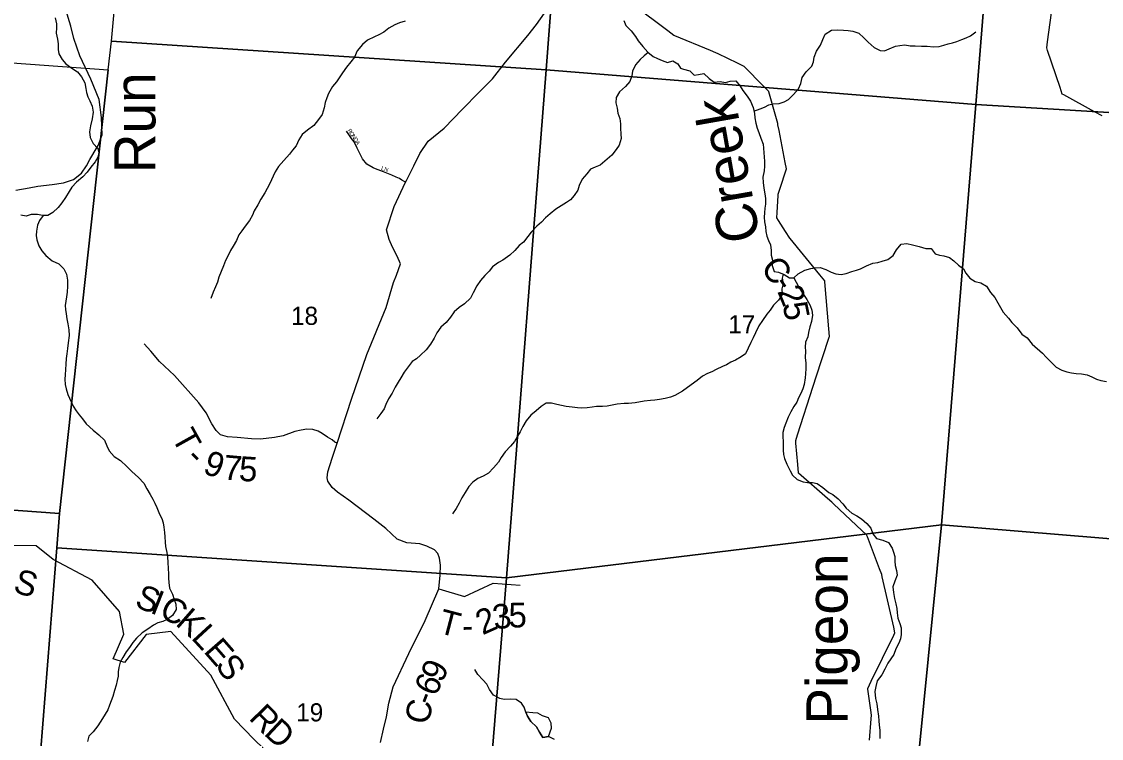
# Model space of a CAD drawing. Extents: x 1715311 to 2083412, y 146837 to 553079.
# Drawn here: x 1889504 to 1902630, y 390456 to 399175 of the extents above; entities that cross this region are included whole.
import ezdxf

# ---------------------------------------------------------------- set-up
doc = ezdxf.new("R2010")
doc.units = 0
for name, color, linetype in [('GM_X_County_Road', 7, 'Continuous'), ('GM_X_County_Road_Text', 7, 'Continuous'), ('GM_X_Minor_Lake', 7, 'Continuous'), ('GM_X_Minor_River', 7, 'Continuous'), ('GM_X_Minor_River_Text', 7, 'Continuous'), ('GM_X_Section', 7, 'Continuous'), ('GM_X_Section_Text', 7, 'Continuous'), ('GM_X_Township_Road', 7, 'Continuous'), ('GM_X_Township_Road_Text', 7, 'Continuous'), ('GM_X_Township_Subdivision', 7, 'Continuous'), ('GM_X_Township_Subdivision_Text', 7, 'Continuous')]:
    doc.layers.add(name, color=color, linetype=linetype)

msp = doc.modelspace()

# ---------------------------------------------------------------- linework, layer by layer
at = {"layer": 'GM_X_County_Road'}
for points in [[(1898711, 397851), (1898711, 397852), (1898698, 397920), (1898695, 397934), (1898671, 398021), (1898588, 398322), (1898587, 398325), (1898516, 398397), (1898297, 398619), (1898286, 398630), (1898206, 398669), (1897972, 398783), (1897945, 398797), (1897877, 398825), (1897444, 399003), (1897434, 399007), (1897359, 399063), (1896943, 399377)], [(1893866, 390408), (1893905, 390567), (1893940, 390719), (1893969, 390885), (1894022, 391083), (1894212, 391491), (1894408, 391890), (1894575, 392274), (1894593, 392440), (1894596, 392564), (1894586, 392648), (1894564, 392706), (1894525, 392752), (1894429, 392795), (1894343, 392825), (1894189, 392834), (1894070, 392881), (1893930, 393008), (1893785, 393122), (1893480, 393356), (1893343, 393453), (1893279, 393510), (1893225, 393585), (1893218, 393626), (1893226, 393699), (1893279, 393864), (1893342, 394047), (1893513, 394581), (1893702, 395127), (1893937, 395696), (1894024, 396000), (1894061, 396092), (1894109, 396230), (1894070, 396324), (1894014, 396433), (1893973, 396523), (1893940, 396641), (1894035, 396927), (1894172, 397222), (1894179, 397235), (1894271, 397421), (1894346, 397570), (1894447, 397720), (1894640, 397881), (1894863, 398110), (1895062, 398314), (1895230, 398481), (1895385, 398682), (1895659, 399005), (1895762, 399141), (1895862, 399276)], [(1899810, 390436), (1899833, 390696), (1899836, 390740), (1899828, 390799), (1899791, 391057), (1899790, 391062), (1899833, 391151), (1900108, 391712), (1900121, 391740), (1900105, 391811), (1899966, 392420), (1899959, 392450), (1899933, 392519), (1899785, 392908), (1899776, 392931), (1899719, 392986), (1899378, 393307), (1899353, 393330), (1899300, 393376), (1898947, 393684), (1898946, 393685), (1898938, 393788), (1898916, 394047), (1898914, 394080), (1898936, 394148), (1899127, 394742), (1899134, 394766), (1899159, 394841), (1899322, 395336), (1899325, 395345), (1899317, 395439), (1899268, 396010), (1899267, 396023), (1899209, 396093), (1898846, 396536), (1898844, 396539), (1898790, 396623), (1898706, 396755), (1898685, 396787), (1898689, 396853), (1898700, 397061), (1898701, 397076), (1898729, 397161), (1898794, 397359), (1898801, 397383), (1898787, 397460), (1898711, 397851)]]:
    msp.add_lwpolyline(points, dxfattribs=at)
at = {"layer": 'GM_X_Minor_Lake'}
for points in [[(1895633, 390775), (1895652, 390725), (1895694, 390660), (1895763, 390596), (1895801, 390534), (1895842, 390469), (1895910, 390479)], [(1895910, 390479), (1895945, 390579), (1895941, 390643), (1895908, 390707), (1895838, 390732), (1895778, 390764), (1895720, 390768), (1895633, 390775)]]:
    msp.add_lwpolyline(points, dxfattribs=at)
at = {"layer": 'GM_X_Minor_River'}
for points in [[(1889914, 399222), (1889928, 399150), (1889929, 399100), (1889925, 399034), (1889940, 398960), (1889950, 398906), (1889950, 398834), (1889955, 398784), (1889999, 398713), (1890040, 398663), (1890116, 398609), (1890183, 398566), (1890233, 398502), (1890274, 398432), (1890284, 398361), (1890294, 398311), (1890311, 398261), (1890333, 398211), (1890360, 398147), (1890376, 398073), (1890363, 397993), (1890341, 397909), (1890329, 397835), (1890338, 397765), (1890376, 397692), (1890431, 397632), (1890445, 397578), (1890430, 397526), (1890398, 397470), (1890344, 397403), (1890301, 397345), (1890247, 397287), (1890173, 397224), (1890116, 397160), (1890082, 397108), (1890036, 397036), (1889995, 396969), (1889949, 396913), (1889885, 396853), (1889825, 396818), (1889759, 396818), (1889697, 396830), (1889619, 396827), (1889559, 396809), (1889495, 396820)], [(1894167, 399182), (1894099, 399159), (1894043, 399137), (1893967, 399096), (1893909, 399046), (1893845, 399014), (1893795, 398989), (1893710, 398949), (1893648, 398898), (1893584, 398820), (1893551, 398742), (1893505, 398686), (1893455, 398619), (1893406, 398553), (1893366, 398493), (1893332, 398441), (1893283, 398384), (1893235, 398300), (1893213, 398248), (1893196, 398190), (1893184, 398126), (1893157, 398046), (1893115, 397985), (1893055, 397911), (1892980, 397853), (1892916, 397800), (1892874, 397736), (1892840, 397666), (1892797, 397612), (1892761, 397561), (1892691, 397487), (1892626, 397414), (1892588, 397348), (1892564, 397296), (1892523, 397206), (1892491, 397146), (1892462, 397094), (1892412, 397017), (1892374, 396945), (1892333, 396873), (1892311, 396821), (1892276, 396757), (1892220, 396688), (1892182, 396632), (1892146, 396580), (1892115, 396512), (1892075, 396443), (1892044, 396389), (1892010, 396323), (1891982, 396269), (1891959, 396205), (1891931, 396135), (1891901, 396066), (1891884, 396006), (1891860, 395950), (1891832, 395884), (1891803, 395806)], [(1896825, 399187), (1896849, 399129), (1896912, 399062), (1896968, 398994), (1896997, 398942), (1897055, 398873), (1897116, 398805), (1897182, 398750), (1897234, 398726), (1897291, 398702), (1897357, 398677), (1897421, 398699), (1897481, 398660), (1897514, 398607), (1897550, 398595)], [(1898407, 398087), (1898481, 398113), (1898534, 398136), (1898588, 398164), (1898642, 398174), (1898712, 398181), (1898772, 398201), (1898826, 398226), (1898886, 398290), (1898949, 398356), (1898977, 398424), (1898994, 398496), (1899040, 398563), (1899110, 398635), (1899129, 398687), (1899137, 398741), (1899166, 398815), (1899216, 398889), (1899242, 398959), (1899273, 399024), (1899351, 399072), (1899423, 399074), (1899497, 399071), (1899551, 399065), (1899607, 399060), (1899681, 399036), (1899742, 398977), (1899796, 398923), (1899869, 398860), (1899941, 398822), (1899995, 398819), (1900049, 398843), (1900129, 398877), (1900179, 398886), (1900239, 398894), (1900307, 398881), (1900365, 398881), (1900443, 398878), (1900511, 398876), (1900590, 398868), (1900656, 398873), (1900714, 398889), (1900767, 398906), (1900819, 398916), (1900871, 398932), (1900935, 398957), (1900987, 398977), (1901039, 399001), (1901105, 399050)], [(1897122, 398800), (1897072, 398757), (1897022, 398715), (1896965, 398650), (1896929, 398572), (1896921, 398516), (1896896, 398446), (1896844, 398384), (1896774, 398319), (1896731, 398251), (1896729, 398189), (1896742, 398123), (1896752, 398063), (1896776, 397997), (1896783, 397930), (1896785, 397880), (1896790, 397804), (1896792, 397754), (1896769, 397672), (1896733, 397619), (1896677, 397551), (1896592, 397479), (1896536, 397428), (1896476, 397404), (1896418, 397379), (1896376, 397325), (1896319, 397257), (1896281, 397183), (1896265, 397123), (1896220, 397060), (1896178, 397008), (1896128, 396974), (1896064, 396935), (1895998, 396895), (1895931, 396835), (1895873, 396790), (1895823, 396736), (1895769, 396686), (1895698, 396613), (1895656, 396561), (1895604, 396491), (1895553, 396450), (1895499, 396392), (1895439, 396334), (1895355, 396275), (1895300, 396243), (1895228, 396192), (1895188, 396138), (1895134, 396086), (1895081, 396025), (1895039, 395963), (1894995, 395877), (1894960, 395811), (1894890, 395744), (1894822, 395696), (1894763, 395643), (1894717, 395581), (1894665, 395515), (1894602, 395458), (1894550, 395388), (1894518, 395324), (1894473, 395252), (1894421, 395183), (1894355, 395117), (1894304, 395073), (1894250, 395040), (1894202, 394978), (1894156, 394910), (1894115, 394844), (1894083, 394791), (1894045, 394729), (1894008, 394657), (1893964, 394587), (1893933, 394519), (1893913, 394464), (1893871, 394408), (1893824, 394344)], [(1897550, 398595), (1897628, 398577), (1897679, 398523), (1897731, 398530), (1897797, 398542), (1897861, 398485), (1897924, 398437), (1897994, 398448), (1898062, 398436), (1898116, 398452), (1898188, 398453), (1898240, 398391), (1898271, 398338), (1898323, 398270), (1898366, 398206), (1898398, 398129), (1898413, 398059), (1898419, 398003), (1898430, 397939), (1898446, 397879), (1898464, 397826), (1898491, 397758), (1898519, 397686), (1898524, 397634), (1898526, 397580), (1898529, 397530), (1898533, 397472), (1898535, 397417), (1898530, 397359), (1898516, 397283), (1898517, 397217), (1898525, 397151), (1898540, 397081), (1898548, 397025), (1898545, 396955), (1898537, 396905), (1898533, 396851), (1898532, 396797), (1898536, 396741), (1898546, 396678), (1898551, 396622), (1898565, 396566), (1898584, 396514), (1898606, 396460), (1898614, 396390), (1898617, 396336), (1898631, 396273), (1898628, 396207), (1898654, 396135), (1898706, 396129), (1898773, 396098), (1898837, 396058), (1898891, 396057), (1898921, 396007), (1898956, 395937), (1899002, 395866), (1899049, 395796), (1899089, 395722), (1899110, 395665), (1899120, 395605), (1899105, 395527), (1899085, 395461), (1899070, 395395), (1899062, 395341), (1899032, 395274), (1899031, 395215), (1899033, 395165), (1899030, 395091), (1899038, 395019), (1899039, 394957), (1899035, 394891), (1899031, 394841), (1899016, 394761), (1899002, 394709), (1898975, 394653), (1898949, 394597), (1898929, 394545), (1898890, 394494), (1898856, 394430), (1898822, 394362), (1898793, 394292), (1898775, 394240), (1898758, 394178), (1898756, 394122), (1898760, 394070), (1898761, 394014), (1898761, 393962), (1898764, 393910), (1898776, 393860), (1898808, 393791), (1898847, 393709), (1898877, 393659), (1898932, 393606), (1899004, 393576), (1899056, 393569), (1899120, 393569), (1899176, 393555), (1899243, 393510), (1899315, 393449), (1899367, 393423), (1899432, 393369)], [(1889765, 396818), (1889722, 396754), (1889698, 396698), (1889684, 396626), (1889681, 396572), (1889689, 396520), (1889712, 396446), (1889752, 396386), (1889800, 396332), (1889877, 396265), (1889955, 396227), (1890018, 396170), (1890050, 396104), (1890061, 396030), (1890061, 395958), (1890060, 395886), (1890050, 395828), (1890040, 395776), (1890033, 395722), (1890037, 395672), (1890047, 395622), (1890054, 395560), (1890066, 395501), (1890079, 395425), (1890081, 395359), (1890072, 395269), (1890062, 395197), (1890055, 395135), (1890047, 395079), (1890041, 395009), (1890036, 394943), (1890034, 394877), (1890029, 394825), (1890035, 394763), (1890047, 394707), (1890068, 394641), (1890131, 394497), (1890169, 394442), (1890202, 394392), (1890246, 394342), (1890290, 394281), (1890375, 394207), (1890444, 394150), (1890512, 394084), (1890539, 394016), (1890567, 393953), (1890630, 393887), (1890706, 393836), (1890783, 393762), (1890843, 393701), (1890924, 393629), (1890992, 393562), (1891027, 393494), (1891069, 393422), (1891098, 393368), (1891124, 393317), (1891148, 393267), (1891181, 393185), (1891207, 393133), (1891224, 393079), (1891234, 393025), (1891242, 392959), (1891245, 392909), (1891249, 392842), (1891254, 392790), (1891268, 392716), (1891276, 392664), (1891281, 392596), (1891285, 392524), (1891288, 392458), (1891290, 392404), (1891294, 392354), (1891303, 392282), (1891337, 392210), (1891360, 392145), (1891378, 392089), (1891385, 392023), (1891337, 391952), (1891275, 391902), (1891219, 391880), (1891161, 391861), (1891106, 391833), (1891040, 391787), (1890968, 391740), (1890902, 391674), (1890855, 391621), (1890817, 391561), (1890777, 391509), (1890734, 391441), (1890704, 391382), (1890686, 391320), (1890679, 391268), (1890677, 391214), (1890667, 391160), (1890652, 391104), (1890632, 391038), (1890614, 390966), (1890591, 390914), (1890571, 390862), (1890551, 390804), (1890520, 390751)], [(1898891, 396057), (1898943, 396109), (1899026, 396153), (1899098, 396174), (1899148, 396182), (1899212, 396185), (1899279, 396161), (1899347, 396128), (1899401, 396108), (1899467, 396098), (1899529, 396111), (1899597, 396137), (1899653, 396152), (1899703, 396168), (1899775, 396204), (1899853, 396235), (1899913, 396247), (1899967, 396260), (1900035, 396282), (1900100, 396332), (1900138, 396399), (1900198, 396467), (1900266, 396477), (1900332, 396460), (1900414, 396438), (1900494, 396417), (1900562, 396415), (1900609, 396352), (1900661, 396334), (1900715, 396328), (1900783, 396305), (1900836, 396267), (1900892, 396214), (1900952, 396168), (1900983, 396116), (1901031, 396055), (1901096, 396015), (1901166, 395996), (1901234, 395958), (1901283, 395881), (1901333, 395819), (1901370, 395756), (1901404, 395696), (1901436, 395640), (1901501, 395569), (1901541, 395515), (1901606, 395451), (1901661, 395374), (1901729, 395328), (1901789, 395251), (1901914, 395142), (1901959, 395092), (1902031, 395021), (1902080, 394971), (1902148, 394934), (1902208, 394916), (1902266, 394902), (1902324, 394895), (1902389, 394891), (1902457, 394878), (1902513, 394856), (1902571, 394827), (1902625, 394811), (1902690, 394797)], [(1898761, 396104), (1898749, 396054), (1898761, 395988), (1898744, 395924), (1898750, 395856), (1898705, 395786), (1898643, 395727), (1898603, 395667), (1898564, 395615), (1898510, 395541), (1898465, 395474), (1898425, 395390), (1898395, 395328), (1898368, 395270), (1898336, 395204), (1898305, 395134), (1898253, 395097), (1898183, 395057), (1898125, 395033), (1898073, 395002), (1898023, 394980), (1897948, 394942), (1897894, 394917), (1897842, 394893), (1897780, 394863), (1897716, 394810), (1897643, 394758), (1897539, 394682)], [(1897539, 394682), (1897443, 394628), (1897393, 394609), (1897327, 394591), (1897259, 394580), (1897203, 394570), (1897147, 394566), (1897073, 394559), (1896961, 394540), (1896883, 394532), (1896827, 394530), (1896743, 394521), (1896681, 394509), (1896621, 394496), (1896565, 394492), (1896491, 394493), (1896439, 394485), (1896381, 394477), (1896315, 394474), (1896260, 394478), (1896198, 394485), (1896124, 394493), (1896066, 394505), (1896012, 394516), (1895944, 394536), (1895880, 394535), (1895818, 394495), (1895758, 394439), (1895696, 394388), (1895639, 394320), (1895599, 394250), (1895565, 394187), (1895534, 394133), (1895494, 394069), (1895448, 394013), (1895383, 393942), (1895333, 393874), (1895301, 393816), (1895242, 393749), (1895180, 393681), (1895116, 393647), (1895050, 393618), (1894988, 393574), (1894941, 393522), (1894897, 393449), (1894855, 393383), (1894822, 393319), (1894786, 393251), (1894742, 393188)], [(1899432, 393369), (1899486, 393308), (1899527, 393258), (1899597, 393197), (1899658, 393163), (1899714, 393128), (1899778, 393070), (1899827, 393012), (1899851, 392945), (1899898, 392887), (1899972, 392866), (1900042, 392838), (1900085, 392772), (1900103, 392721), (1900117, 392667), (1900120, 392613), (1900122, 392561), (1900139, 392499), (1900147, 392441), (1900121, 392367), (1900096, 392301), (1900102, 392231), (1900113, 392159), (1900131, 392093), (1900142, 392036), (1900146, 391984), (1900157, 391920), (1900181, 391854), (1900197, 391802), (1900198, 391722), (1900186, 391668), (1900167, 391616), (1900131, 391546), (1900106, 391476), (1900072, 391424), (1900034, 391370), (1899999, 391299), (1899961, 391231), (1899905, 391155), (1899888, 391087), (1899876, 391025), (1899883, 390943), (1899899, 390875), (1899910, 390807), (1899920, 390727), (1899925, 390670), (1899929, 390618), (1899936, 390556), (1899938, 390506), (1899938, 390456)], [(1895980, 390443), (1895910, 390479), (1895842, 390469), (1895801, 390534), (1895763, 390596), (1895694, 390660), (1895652, 390725), (1895633, 390775), (1895613, 390835), (1895581, 390885), (1895514, 390928), (1895448, 390934), (1895372, 390929), (1895318, 390943), (1895242, 390982), (1895193, 391052), (1895161, 391118), (1895110, 391168), (1895050, 391233), (1895015, 391295)], [(1890520, 390751), (1890488, 390697), (1890432, 390609), (1890373, 390537), (1890321, 390482), (1890305, 390418)]]:
    msp.add_lwpolyline(points, dxfattribs=at)
at = {"layer": 'GM_X_Section'}
for points in [[(1891053, 403995), (1896262, 403589), (1895879, 398588), (1890598, 398938)], [(1896262, 403589), (1901506, 403171), (1901104, 398166), (1895879, 398588)], [(1901506, 403171), (1907073, 402184), (1906832, 397824), (1901104, 398166)], [(1885164, 398980), (1890558, 398588), (1889966, 393194), (1884665, 393577)], [(1890598, 398938), (1895879, 398588), (1895398, 392411), (1889933, 392776), (1889966, 393194), (1890558, 398588)], [(1895879, 398588), (1901104, 398166), (1900685, 393054), (1895398, 392411)], [(1906832, 397824), (1906523, 392572), (1900685, 393054), (1901104, 398166)], [(1884665, 393577), (1889966, 393194), (1889933, 392776), (1889594, 388493), (1889535, 387805), (1884215, 388153)], [(1895398, 392411), (1900685, 393054), (1900152, 387663), (1895047, 388096)], [(1900685, 393054), (1906523, 392572), (1905844, 387183), (1900152, 387663)], [(1889933, 392776), (1895398, 392411), (1895047, 388096), (1889594, 388493)]]:
    msp.add_lwpolyline(points, close=True, dxfattribs=at)
at = {"layer": 'GM_X_Township_Road'}
for points in [[(1902638, 398029), (1902546, 398079), (1902174, 398283), (1902155, 398293), (1902128, 398373), (1901975, 398825), (1901965, 398857), (1901974, 398928), (1902039, 399400), (1902045, 399440), (1902011, 399497), (1901713, 399997), (1901702, 400016), (1901662, 400090), (1901513, 400371), (1901513, 400371)], [(1890423, 397649), (1890433, 397667), (1890482, 397799), (1890477, 398007), (1890446, 398227), (1890347, 398474), (1890211, 398759), (1890140, 398970), (1890103, 399118), (1890040, 399319), (1890058, 399611), (1890039, 399807), (1890068, 399973), (1890059, 400020)], [(1889435, 397125), (1889595, 397154), (1889703, 397172), (1889877, 397193), (1890013, 397214), (1890137, 397254), (1890231, 397331), (1890292, 397419), (1890334, 397497), (1890423, 397649)], [(1893342, 394047), (1893311, 394061), (1893281, 394087), (1893221, 394122), (1893159, 394164), (1893108, 394192), (1893043, 394213), (1892973, 394217), (1892901, 394207), (1892824, 394189), (1892682, 394136), (1892578, 394116), (1892408, 394098), (1892300, 394100), (1892124, 394117), (1892007, 394125), (1891922, 394148), (1891869, 394200), (1891815, 394284), (1891748, 394417), (1891660, 394538), (1891362, 394870), (1891179, 395042), (1891074, 395166), (1890996, 395255)], [(1892670, 390116), (1892333, 390442), (1892092, 390691), (1891806, 391227), (1891320, 391757), (1891020, 391721), (1890753, 391379), (1890619, 391424), (1890747, 391724), (1890696, 391999), (1890364, 392382), (1889888, 392633), (1889683, 392797), (1889336, 392801), (1889144, 392986)], [(1894575, 392274), (1894886, 392184), (1895235, 392343), (1895566, 392320)]]:
    msp.add_lwpolyline(points, dxfattribs=at)
at = {"layer": 'GM_X_Township_Subdivision'}
msp.add_lwpolyline([(1894172, 397222), (1894126, 397248), (1894099, 397268), (1894058, 397283), (1894004, 397309), (1893905, 397349), (1893805, 397384), (1893778, 397395), (1893701, 397443), (1893650, 397507), (1893585, 397634), (1893545, 397711), (1893514, 397752), (1893473, 397813), (1893453, 397842)], dxfattribs=at)

# ---------------------------------------------------------------- texts
at = {"layer": 'GM_X_County_Road_Text'}
for s, rotation, p in [('C', 309.0355, (1898476, 396170)), ('-', 303.4722, (1898626, 395984)), ('2', 292.3456, (1898687, 395895)), ('5', 281.219, (1898753, 395739)), ('9', 65.0293, (1894614, 391122)), ('6', 65.6534, (1894538, 390954)), ('C', 78.7337, (1894452, 390614)), ('-', 69.2046, (1894496, 390843))]:
    msp.add_text(s, height=300, rotation=rotation, dxfattribs=at).set_placement(p)
at = {"layer": 'GM_X_Minor_River_Text'}
for s, height, rotation, p in [('Run', 500.1, 90, (1891131, 397331)), ('Creek', 500.1, 99.9987, (1898484, 396532)), ('Pigeon', 499.9, 90, (1899544, 390624))]:
    msp.add_text(s, height=height, rotation=rotation, dxfattribs=at).set_placement(p)
at = {"layer": 'GM_X_Section_Text'}
for s, p in [('18', (1892779, 395486)), ('17', (1898094, 395383)), ('19', (1892842, 390663))]:
    msp.add_text(s, height=221, rotation=0, dxfattribs=at).set_placement(p)
at = {"layer": 'GM_X_Township_Road_Text'}
for s, rotation, p in [('T', 299.1187, (1891320, 394119)), ('-', 314.6832, (1891483, 393852)), ('9', 340.7648, (1891694, 393686)), ('7', 354.9064, (1891947, 393608)), ('5', 356.1847, (1892139, 393591)), ('S', 343.2488, (1889388, 392241)), ('S', 338.7315, (1890866, 392062)), ('I', 338.4755, (1891054, 391989)), ('C', 332.206, (1891161, 391947)), ('3', 8.9179, (1895254, 391777)), ('5', 0.4933, (1895424, 391805)), ('K', 318.8977, (1891363, 391843)), ('T', 345.3302, (1894553, 391744)), ('2', 23.8974, (1895107, 391709)), ('L', 312.6023, (1891556, 391675)), ('-', 1.8552, (1894863, 391677)), ('E', 311.1242, (1891707, 391512)), ('S', 305.0422, (1891849, 391349)), ('R', 314.3238, (1892255, 390695)), ('D', 316.9333, (1892438, 390508))]:
    msp.add_text(s, height=300, rotation=rotation, dxfattribs=at).set_placement(p)
at = {"layer": 'GM_X_Township_Subdivision_Text'}
for s, rotation, p in [('R', 304.9363, (1893462, 397849)), ('O', 304.9329, (1893484, 397817)), ('N', 304.9025, (1893509, 397781)), ('D', 303.2172, (1893534, 397745)), ('A', 299.2542, (1893558, 397709)), ('LN', 341.5614, (1893870, 397373))]:
    msp.add_text(s, height=50, rotation=rotation, dxfattribs=at).set_placement(p)

doc.saveas('drawing.dxf')
